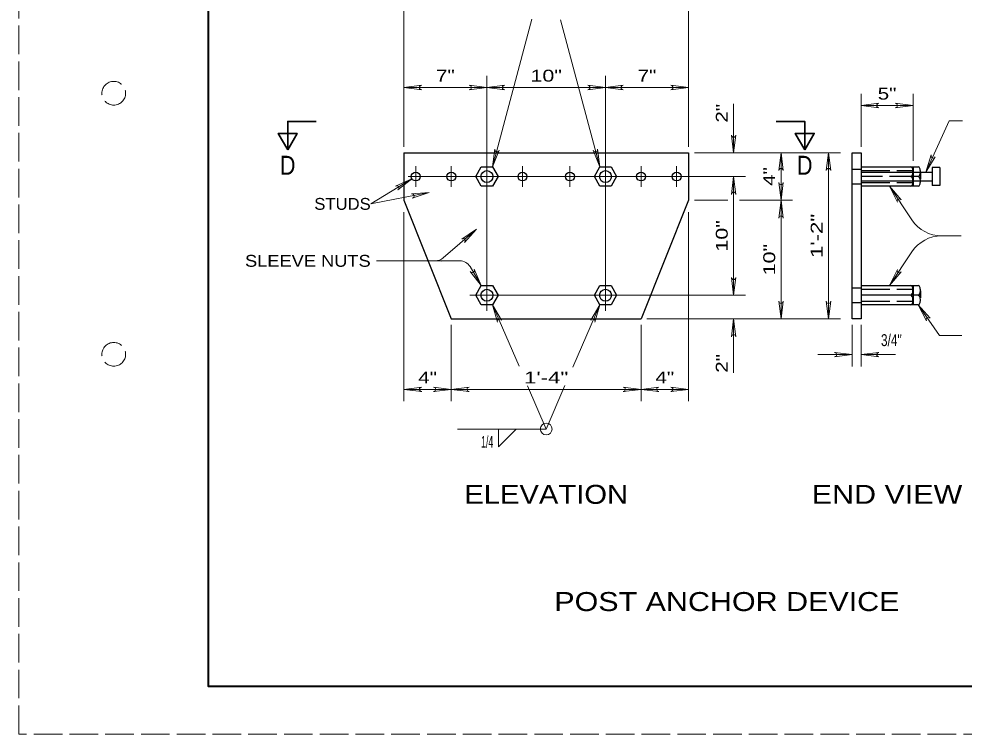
# Model space of a CAD drawing. Extents: x 1285 to 1427, y 1365 to 1427.
# Drawn here: x 1333.33 to 1346.62, y 1365.33 to 1375.38 of the extents above; entities that cross this region are included whole.
import ezdxf
from ezdxf.enums import TextEntityAlignment as Align

# ---------------------------------------------------------------- set-up
doc = ezdxf.new("R2010")
doc.units = 0
doc.header["$LTSCALE"] = 0.067
doc.linetypes.add('LONG_DASHED', pattern=[7.5, 6, -1.5])
for name, color, linetype, lineweight in [('1', 7, 'Continuous', 40), ('42', 7, 'Continuous', 25), ('44', 7, 'Continuous', 13), ('50', 7, 'LONG_DASHED', 13)]:
    doc.layers.add(name, color=color, linetype=linetype, lineweight=lineweight)

msp = doc.modelspace()

# ---------------------------------------------------------------- linework, layer by layer
at = {"layer": '1', "linetype": 'LONG_DASHED', "lineweight": 13}
msp.add_lwpolyline([(1333.33333, 1394.66667), (1378.66667, 1394.66667), (1378.66667, 1365.33333), (1333.33333, 1365.33333)], close=True, dxfattribs=at)
at = {"layer": '1'}
msp.add_lwpolyline([(1336, 1394), (1378, 1394), (1378, 1366), (1336, 1366)], close=True, dxfattribs=at)
at = {"layer": '42', "linetype": 'LONG_DASHED'}
for p, q in [((1345.04456, 1373.26733), (1345.16956, 1373.26733)), ((1345.16956, 1373.24656), (1345.89867, 1373.24656)), ((1345.97167, 1373.16322), (1345.16956, 1373.16322)), ((1345.89867, 1373.22578), (1345.89867, 1373.10078)), ((1346.00289, 1373.22578), (1346.00289, 1373.12611)), ((1345.04456, 1373.059), (1345.16956, 1373.059)), ((1345.16956, 1373.07989), (1345.89867, 1373.07989)), ((1345.04456, 1371.60067), (1345.16956, 1371.60067)), ((1345.16956, 1371.57989), (1345.89867, 1371.57989)), ((1345.04456, 1371.39233), (1345.16956, 1371.39233)), ((1345.16956, 1371.41322), (1345.89867, 1371.41322))]:
    msp.add_line(p, q, dxfattribs=at)
at = {"layer": '42'}
for p, q in [((1345.16956, 1373.29867), (1345.97167, 1373.29867)), ((1345.89867, 1373.29867), (1345.89867, 1373.22578)), ((1346.27367, 1373.28833), (1346.16956, 1373.28833)), ((1346.16956, 1373.28833), (1346.16956, 1373.03833)), ((1345.16956, 1373.22578), (1346.16956, 1373.22578)), ((1345.16956, 1373.10078), (1346.16956, 1373.10078)), ((1345.89867, 1373.10078), (1345.89867, 1373.02778)), ((1345.97167, 1373.02778), (1345.16956, 1373.02778)), ((1345.16956, 1371.632), (1345.97167, 1371.632)), ((1345.89867, 1371.632), (1345.89867, 1371.55911)), ((1346.00289, 1371.55911), (1346.00289, 1371.45944)), ((1345.97167, 1371.49656), (1345.16956, 1371.49656)), ((1345.97167, 1371.36111), (1345.16956, 1371.36111))]:
    msp.add_line(p, q, dxfattribs=at)
for points in [[(1338.74367, 1373.49656), (1338.74367, 1372.82989), (1339.41033, 1371.16322), (1342.077, 1371.16322)], [(1338.74367, 1373.49656), (1342.74367, 1373.49656), (1342.74367, 1372.82989), (1342.077, 1371.16322)], [(1346.27367, 1373.28833), (1346.27367, 1373.03833), (1346.16956, 1373.03833)], [(1345.89867, 1371.55911), (1345.89867, 1371.43411), (1345.89867, 1371.36111)]]:
    msp.add_lwpolyline(points, dxfattribs=at)
for points in [[(1345.04456, 1373.49656), (1345.16956, 1373.49656), (1345.16956, 1371.16322), (1345.04456, 1371.16322)], [(1339.98856, 1373.02778), (1339.83211, 1373.02778), (1339.754, 1373.16322), (1339.83211, 1373.29867), (1339.98856, 1373.29867), (1340.06667, 1373.16322)], [(1341.65522, 1373.02778), (1341.49878, 1373.02778), (1341.42067, 1373.16322), (1341.49878, 1373.29867), (1341.65522, 1373.29867), (1341.73333, 1373.16322)], [(1339.98856, 1371.36111), (1339.83211, 1371.36111), (1339.754, 1371.49656), (1339.83211, 1371.632), (1339.98856, 1371.632), (1340.06667, 1371.49656)], [(1341.65522, 1371.36111), (1341.49878, 1371.36111), (1341.42067, 1371.49656), (1341.49878, 1371.632), (1341.65522, 1371.632), (1341.73333, 1371.49656)]]:
    msp.add_lwpolyline(points, close=True, dxfattribs=at)
for centre, radius in [((1339.91033, 1373.16322), 0.08333), ((1341.577, 1373.16322), 0.08333), ((1338.91033, 1373.16322), 0.0625), ((1339.41033, 1373.16322), 0.0625), ((1340.41033, 1373.16322), 0.0625), ((1341.077, 1373.16322), 0.0625), ((1342.077, 1373.16322), 0.0625), ((1342.577, 1373.16322), 0.0625), ((1339.91033, 1371.49656), 0.08333), ((1341.577, 1371.49656), 0.08333)]:
    msp.add_circle(centre, radius, dxfattribs=at)
for centre, start_param, end_param in [((1345.86744, 1373.23094), 1.49443008, 3.14159265), ((1345.97167, 1373.23094), 1.49443008, 3.14159265), ((1345.86744, 1373.0955), 6.28318531, 7.93199349), ((1345.97167, 1373.0955), 6.28318531, 7.93199349), ((1345.86744, 1371.56428), 1.49443008, 3.14159265), ((1345.86744, 1371.56428), 6.28318531, 7.77761538), ((1345.97167, 1371.56428), 1.49443008, 3.14159265), ((1345.97167, 1371.56428), 6.28318531, 7.77761538), ((1345.86744, 1371.42883), 1.64880818, 3.14159265), ((1345.86744, 1371.42883), 6.28318531, 7.93199349), ((1345.97167, 1371.42883), 1.64880818, 3.14159265), ((1345.97167, 1371.42883), 6.28318531, 7.93199349)]:
    msp.add_ellipse(centre, major_axis=(0, -0.06772), ratio=0.461034, start_param=start_param, end_param=end_param, dxfattribs=at)
at = {"layer": '42', "linetype": 'LONG_DASHED'}
for centre, start_param, end_param in [((1345.86744, 1373.23094), 6.28318531, 7.77761538), ((1345.86744, 1373.0955), 1.64880818, 3.14159265), ((1345.97167, 1373.23094), 6.28318531, 7.77761538), ((1345.97167, 1373.0955), 1.64880818, 3.14159265)]:
    msp.add_ellipse(centre, major_axis=(0, -0.06772), ratio=0.461034, start_param=start_param, end_param=end_param, dxfattribs=at)
at = {"layer": '44'}
for p, q in [((1338.74367, 1373.57989), (1338.74367, 1375.57989)), ((1342.74367, 1373.57989), (1342.74367, 1375.57989)), ((1339.98856, 1373.29867), (1340.54367, 1375.37189)), ((1340.94589, 1375.36344), (1341.49878, 1373.29867)), ((1339.91033, 1371.27778), (1339.91033, 1374.57989)), ((1341.577, 1371.27778), (1341.577, 1374.57989)), ((1338.99367, 1374.44444), (1338.74367, 1374.41322)), ((1342.74367, 1374.41322), (1342.49367, 1374.44444)), ((1338.74367, 1374.41322), (1338.99367, 1374.382)), ((1339.66033, 1374.382), (1339.91033, 1374.41322)), ((1339.91033, 1374.41322), (1340.16033, 1374.382)), ((1341.327, 1374.382), (1341.577, 1374.41322)), ((1341.577, 1374.41322), (1341.827, 1374.382)), ((1342.49367, 1374.382), (1342.74367, 1374.41322)), ((1345.16956, 1373.57989), (1345.16956, 1374.32689)), ((1345.89867, 1373.382), (1345.89867, 1374.32689)), ((1343.37789, 1373.49656), (1343.37789, 1374.184)), ((1345.41956, 1374.19144), (1345.16956, 1374.16022)), ((1345.89867, 1374.16022), (1345.64867, 1374.19144)), ((1345.16956, 1374.16022), (1345.89867, 1374.16022)), ((1345.16956, 1374.16022), (1345.41956, 1374.129)), ((1345.64867, 1374.129), (1345.89867, 1374.16022)), ((1343.34667, 1373.74656), (1343.37789, 1373.49656)), ((1343.37789, 1373.49656), (1343.40911, 1373.74656)), ((1340.02311, 1373.54822), (1339.98856, 1373.29867)), ((1339.98856, 1373.29867), (1340.08333, 1373.53211)), ((1341.404, 1373.53211), (1341.49878, 1373.29867)), ((1341.49878, 1373.29867), (1341.46422, 1373.54822)), ((1342.827, 1373.49656), (1344.87789, 1373.49656)), ((1344.04456, 1373.49656), (1344.01333, 1373.24656)), ((1344.07578, 1373.24656), (1344.04456, 1373.49656)), ((1344.71122, 1373.49656), (1344.68, 1373.24656)), ((1344.71122, 1373.49656), (1344.71122, 1371.16322)), ((1344.74244, 1373.24656), (1344.71122, 1373.49656)), ((1346.15556, 1373.46622), (1346.08044, 1373.22578)), ((1338.91033, 1373.309), (1338.91033, 1373.01744)), ((1339.41033, 1373.309), (1339.41033, 1373.01744)), ((1340.41033, 1373.309), (1340.41033, 1373.01744)), ((1341.077, 1373.309), (1341.077, 1373.01744)), ((1342.077, 1373.309), (1342.077, 1373.01744)), ((1342.577, 1373.309), (1342.577, 1373.01744)), ((1338.27767, 1372.77933), (1338.85689, 1373.13078)), ((1338.85689, 1373.13078), (1338.627, 1373.02778)), ((1338.65933, 1372.97444), (1338.85689, 1373.13078)), ((1338.80611, 1373.16322), (1343.54456, 1373.16322)), ((1343.37789, 1373.16322), (1343.34667, 1372.91322)), ((1343.37789, 1373.16322), (1343.37789, 1371.49656)), ((1343.40911, 1372.91322), (1343.37789, 1373.16322)), ((1344.04456, 1372.82989), (1344.07578, 1373.07989)), ((1345.57067, 1373.02778), (1345.88267, 1372.55467)), ((1345.57067, 1373.02778), (1345.68222, 1372.80189)), ((1345.73433, 1372.83622), (1345.57067, 1373.02778)), ((1338.27767, 1372.77933), (1339.101, 1372.93744)), ((1339.101, 1372.93744), (1338.84956, 1372.921)), ((1338.86133, 1372.85967), (1339.101, 1372.93744)), ((1342.827, 1372.82989), (1343.29456, 1372.82989)), ((1343.46122, 1372.82989), (1344.20611, 1372.82989)), ((1344.07578, 1372.57989), (1344.04456, 1372.82989)), ((1338.74367, 1372.66322), (1338.74367, 1370.00722)), ((1342.74367, 1372.66322), (1342.74367, 1370.00722)), ((1339.29678, 1372.02), (1339.76556, 1372.42589)), ((1339.76556, 1372.42589), (1339.55611, 1372.28589)), ((1339.597, 1372.23867), (1339.76556, 1372.42589)), ((1346.30011, 1372.32989), (1346.57644, 1372.32989)), ((1345.88267, 1372.10511), (1345.57067, 1371.632)), ((1338.361, 1371.97933), (1339.53011, 1371.97933)), ((1339.83211, 1371.632), (1339.67322, 1371.89811)), ((1339.67711, 1371.83067), (1339.83211, 1371.632)), ((1339.83211, 1371.632), (1339.73078, 1371.86267)), ((1345.68222, 1371.85789), (1345.57067, 1371.632)), ((1345.57067, 1371.632), (1345.73433, 1371.82356)), ((1343.34667, 1371.74656), (1343.37789, 1371.49656)), ((1343.37789, 1371.49656), (1343.40911, 1371.74656)), ((1339.67067, 1371.49656), (1343.54456, 1371.49656)), ((1344.01333, 1371.41322), (1344.04456, 1371.16322)), ((1344.04456, 1371.16322), (1344.07578, 1371.41322)), ((1344.68, 1371.41322), (1344.71122, 1371.16322)), ((1344.71122, 1371.16322), (1344.74244, 1371.41322)), ((1339.98856, 1371.36111), (1340.05922, 1371.11933)), ((1341.12, 1370.48644), (1341.49878, 1371.36111)), ((1341.49878, 1371.36111), (1341.37078, 1371.14411)), ((1341.42811, 1371.11933), (1341.49878, 1371.36111)), ((1346.13956, 1371.17322), (1345.97167, 1371.36111)), ((1342.16033, 1371.16322), (1344.87789, 1371.16322)), ((1343.37789, 1371.16322), (1343.34667, 1370.91322)), ((1343.37789, 1371.16322), (1343.37789, 1370.40722)), ((1343.40911, 1370.91322), (1343.37789, 1371.16322)), ((1339.41033, 1371.07989), (1339.41033, 1370.00722)), ((1342.077, 1371.07989), (1342.077, 1370.00722)), ((1345.04456, 1371.07989), (1345.04456, 1370.49622)), ((1345.16956, 1371.07989), (1345.16956, 1370.49622)), ((1345.04456, 1370.66289), (1344.56022, 1370.66289)), ((1345.04456, 1370.66289), (1344.79456, 1370.69411)), ((1344.79456, 1370.63167), (1345.04456, 1370.66289)), ((1345.41956, 1370.69411), (1345.16956, 1370.66289)), ((1345.65389, 1370.66289), (1345.16956, 1370.66289)), ((1345.16956, 1370.66289), (1345.41956, 1370.63167)), ((1338.99367, 1370.20511), (1338.74367, 1370.17389)), ((1339.41033, 1370.17389), (1339.16033, 1370.20511)), ((1339.66033, 1370.20511), (1339.41033, 1370.17389)), ((1342.077, 1370.17389), (1341.827, 1370.20511)), ((1342.327, 1370.20511), (1342.077, 1370.17389)), ((1342.74367, 1370.17389), (1342.49367, 1370.20511)), ((1338.74367, 1370.17389), (1338.99367, 1370.14267)), ((1342.49367, 1370.14267), (1342.74367, 1370.17389)), ((1340.74367, 1369.61756), (1339.49767, 1369.61756))]:
    msp.add_line(p, q, dxfattribs=at)
for points in [[(1340.16033, 1374.44444), (1339.91033, 1374.41322), (1339.66033, 1374.44444)], [(1341.827, 1374.44444), (1341.577, 1374.41322), (1341.327, 1374.44444)], [(1338.74367, 1374.41322), (1339.91033, 1374.41322), (1341.577, 1374.41322), (1342.74367, 1374.41322)], [(1346.59633, 1373.94544), (1346.40778, 1373.94544), (1346.08044, 1373.22578), (1346.21233, 1373.44044)], [(1344.04456, 1371.16322), (1344.04456, 1372.82989), (1344.04456, 1373.49656)], [(1344.01333, 1373.07989), (1344.04456, 1372.82989), (1344.01333, 1372.57989)], [(1340.11656, 1371.14411), (1339.98856, 1371.36111), (1340.36222, 1370.49822)], [(1346.58433, 1370.93122), (1346.26889, 1370.93122), (1345.97167, 1371.36111), (1346.08811, 1371.13767)], [(1340.48078, 1370.22456), (1340.74367, 1369.61744), (1341.00778, 1370.22722)], [(1338.74367, 1370.17389), (1339.41033, 1370.17389), (1342.077, 1370.17389), (1342.74367, 1370.17389)], [(1339.16033, 1370.14267), (1339.41033, 1370.17389), (1339.66033, 1370.14267)], [(1341.827, 1370.14267), (1342.077, 1370.17389), (1342.327, 1370.14267)], [(1340.07122, 1369.61756), (1340.07122, 1369.36756), (1340.32122, 1369.61756)]]:
    msp.add_lwpolyline(points, dxfattribs=at)
at = {"layer": '44', "lineweight": 35}
for points in [[(1337.11044, 1373.53822), (1337.11044, 1373.93822), (1337.51044, 1373.93822)], [(1344.37689, 1373.53822), (1344.37689, 1373.93822), (1343.97689, 1373.93822)]]:
    msp.add_lwpolyline(points, dxfattribs=at)
for points in [[(1337.11044, 1373.53822), (1337.24378, 1373.76911), (1336.97711, 1373.76911)], [(1344.37689, 1373.53822), (1344.24356, 1373.76911), (1344.51022, 1373.76911)]]:
    msp.add_lwpolyline(points, close=True, dxfattribs=at)
at = {"layer": '44'}
msp.add_circle((1340.74367, 1369.61756), 0.08333, dxfattribs=at)
for centre, radius, start, end in [((1338.99367, 1374.41322), 0.03122, 90, 270), ((1339.66033, 1374.41322), 0.03122, 270, 90), ((1340.16033, 1374.41322), 0.03122, 90, 270), ((1341.327, 1374.41322), 0.03122, 270, 90), ((1341.827, 1374.41322), 0.03122, 90, 270), ((1342.49367, 1374.41322), 0.03122, 270, 90), ((1345.41956, 1374.16022), 0.03122, 90, 270), ((1345.64867, 1374.16022), 0.03122, 270, 90), ((1343.37789, 1373.74656), 0.03122, 180, 0), ((1340.05322, 1373.54016), 0.03122, 165.0105, 345.0105), ((1341.43411, 1373.54016), 0.03122, 194.99051, 14.99051), ((1346.18395, 1373.45334), 0.03122, 155.54205, 335.54205), ((1344.04456, 1373.24656), 0.03122, 0, 180), ((1344.71122, 1373.24656), 0.03122, 0, 180), ((1338.64315, 1373.00109), 0.03122, 301.24738, 121.24738), ((1344.04456, 1373.07989), 0.03122, 180, 0), ((1338.85549, 1372.8903), 0.03122, 280.87061, 100.87061), ((1343.37789, 1372.91322), 0.03122, 0, 180), ((1345.7083, 1372.81907), 0.03122, 33.40282, 213.40282), ((1344.04456, 1372.57989), 0.03122, 0, 180), ((1346.3001, 1372.82989), 0.5, 213.40282, 270), ((1346.3001, 1371.82989), 0.5, 90, 146.59718), ((1339.57656, 1372.26224), 0.03122, 310.88749, 130.88749), ((1339.18765, 1372.146), 0.16667, 270, 310.88571), ((1339.22838, 1371.81267), 0.16667, 75.37112, 90), ((1339.5301, 1371.81267), 0.16667, 30.84477, 90), ((1339.70395, 1371.84665), 0.03122, 210.84046, 30.84046), ((1345.7083, 1371.84071), 0.03122, 146.59718, 326.59718), ((1343.37789, 1371.74656), 0.03122, 180, 0), ((1344.04456, 1371.41322), 0.03122, 180, 0), ((1344.71122, 1371.41322), 0.03122, 180, 0), ((1340.0879, 1371.1317), 0.03122, 23.41548, 203.41548), ((1341.39943, 1371.1317), 0.03122, 336.58452, 156.58452), ((1346.11384, 1371.15548), 0.03122, 34.65972, 214.65972), ((1343.37789, 1370.91322), 0.03122, 0, 180), ((1344.7946, 1370.6629), 0.03122, 270, 90), ((1345.4196, 1370.6629), 0.03122, 90, 270), ((1338.99367, 1370.17389), 0.03122, 90, 270), ((1339.16033, 1370.17389), 0.03122, 270, 90), ((1339.66033, 1370.17389), 0.03122, 90, 270), ((1341.827, 1370.17389), 0.03122, 270, 90), ((1342.327, 1370.17389), 0.03122, 90, 270), ((1342.49367, 1370.17389), 0.03122, 270, 90)]:
    msp.add_arc(centre, radius, start, end, dxfattribs=at)
at = {"layer": '50'}
for centre in [(1334.66667, 1374.33333), (1334.66667, 1370.66667)]:
    msp.add_circle(centre, 0.16667, dxfattribs=at)

# ---------------------------------------------------------------- texts
at = {"layer": '44'}
for s, height, width, p in [('7"', 0.1667, 1.3, (1339.32706, 1374.49656)), ('10"', 0.1667, 1.35, (1340.74372, 1374.49656)), ('7"', 0.1667, 1.3, (1342.16039, 1374.49656)), ('5"', 0.1667, 1.3, (1345.53417, 1374.24356)), ('D', 0.2667, 0.85, (1337.11039, 1373.18822)), ('D', 0.2667, 0.85, (1344.37683, 1373.18822)), ('3/4"', 0.1667, 0.75, (1345.59439, 1370.78233)), ('4"', 0.1667, 1.3, (1339.07706, 1370.25722)), ('1\'-4"', 0.1667, 1.4, (1340.74372, 1370.25722)), ('4"', 0.1667, 1.3, (1342.41039, 1370.25722)), ('ELEVATION', 0.2667, 1.15, (1340.74367, 1368.567)), ('END VIEW', 0.2667, 1.2, (1345.53406, 1368.567)), ('POST ANCHOR DEVICE', 0.2667, 1.2, (1343.28294, 1367.061))]:
    msp.add_text(s, height=height, dxfattribs=dict(at, width=width)).set_placement(p, align=Align.CENTER)
at = {"layer": '44', "width": 1.3}
msp.add_text('2"', height=0.1667, rotation=90, dxfattribs=at).set_placement((1343.29456, 1374.184), align=Align.RIGHT)
at = {"layer": '44'}
for s, width, p in [('4"', 1.3, (1343.96122, 1373.16328)), ('1\'-2"', 1.4, (1344.62789, 1372.32994)), ('10"', 1.35, (1343.29456, 1372.32994)), ('10"', 1.35, (1343.96122, 1371.99661))]:
    msp.add_text(s, height=0.1667, rotation=90, dxfattribs=dict(at, width=width)).set_placement(p, align=Align.CENTER)
for s, width, p in [('STUDS', 1.05, (1338.27767, 1372.696)), ('SLEEVE NUTS', 1.15, (1338.27767, 1371.896)), ('1/4', 0.55, (1339.99989, 1369.35489))]:
    msp.add_text(s, height=0.1667, dxfattribs=dict(at, width=width)).set_placement(p, align=Align.RIGHT)
at = {"layer": '44', "width": 1.3}
msp.add_text('2"', height=0.1667, rotation=90, dxfattribs=at).set_placement((1343.29456, 1370.40722))

doc.saveas('drawing.dxf')
